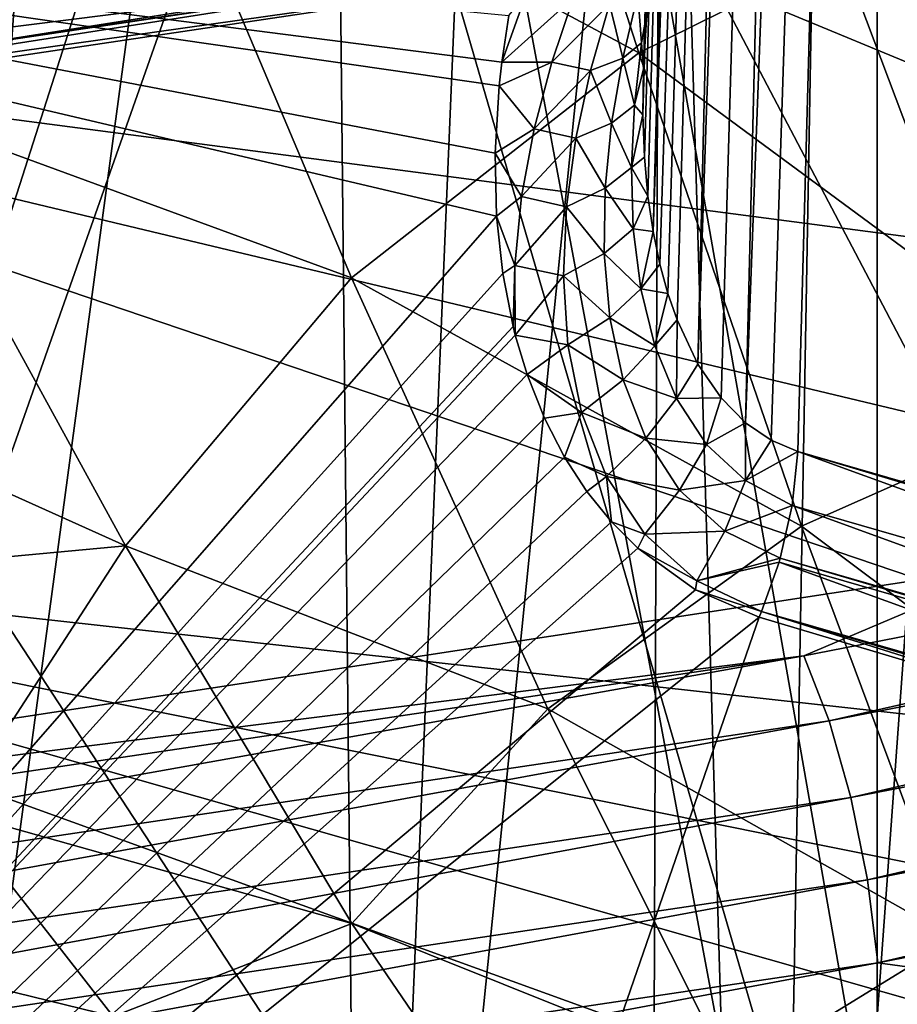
# Model space of a CAD drawing. Header units: metres. Extents: x -109 to 109, y -78 to 121.
# Tile 543 of 656: x 8.126 to 8.943, y -54.801 to -53.884. Entities that reach past the tile are written whole.
import ezdxf

# ---------------------------------------------------------------- set-up
doc = ezdxf.new("R2010")
doc.units = ezdxf.units.M
doc.layers.add('solid_508554_SW0001', color=7, linetype='CONTINUOUS')

msp = doc.modelspace()

# ---------------------------------------------------------------- linework, layer by layer
at = {"layer": 'solid_508554_SW0001'}
for points in [[(8.706366, -53.972576, 50.074577), (8.835514, -49.241661, 47.401409), (8.845743, -49.280331, 47.334091)], [(8.706366, -53.972576, 50.074577), (8.706935, -53.929722, 50.079266), (8.835514, -49.241661, 47.401409)], [(8.706935, -53.929722, 50.079266), (8.709846, -53.883438, 50.083241), (8.835514, -49.241661, 47.401409)], [(8.707855, -54.012077, 50.069324), (8.706366, -53.972576, 50.074577), (8.845743, -49.280331, 47.334091)], [(8.711149, -54.048309, 50.063599), (8.707855, -54.012077, 50.069324), (8.845743, -49.280331, 47.334091)], [(8.716034, -54.081497, 50.057499), (8.711149, -54.048309, 50.063599), (8.845743, -49.280331, 47.334091)], [(8.716034, -54.081497, 50.057499), (8.845743, -49.280331, 47.334091), (8.875713, -49.31665, 47.271523)], [(8.722306, -54.111679, 50.051102), (8.716034, -54.081497, 50.057499), (8.875713, -49.31665, 47.271523)], [(8.729789, -54.139023, 50.044487), (8.722306, -54.111679, 50.051102), (8.875713, -49.31665, 47.271523)], [(8.738304, -54.163601, 50.037727), (8.729789, -54.139023, 50.044487), (8.875713, -49.31665, 47.271523)], [(8.75776, -54.204865, 50.024029), (8.738304, -54.163601, 50.037727), (8.875713, -49.31665, 47.271523)], [(8.75776, -54.204865, 50.024029), (8.875713, -49.31665, 47.271523), (8.92338, -49.348137, 47.217968)], [(8.779345, -54.236362, 50.010521), (8.75776, -54.204865, 50.024029), (8.92338, -49.348137, 47.217968)], [(8.802136, -54.25951, 49.997459), (8.779345, -54.236362, 50.010521), (8.92338, -49.348137, 47.217968)], [(8.802136, -54.25951, 49.997459), (8.92338, -49.348137, 47.217968), (8.985467, -49.372643, 47.17709)], [(8.825932, -54.275871, 49.984768), (8.802136, -54.25951, 49.997459), (8.985467, -49.372643, 47.17709)], [(8.825932, -54.275871, 49.984768), (8.985467, -49.372643, 47.17709), (8.850675, -54.286415, 49.972351)], [(9.54722, -54.487492, 49.624081), (8.850675, -54.286415, 49.972351), (8.985467, -49.372643, 47.17709)], [(9.541715, -55.548195, 82.108078), (8.997873, -50.470222, 91.470093), (7.74215, -50.775337, 91.646042)], [(7.669539, -55.844707, 82.760269), (9.541715, -55.548195, 82.108078), (7.74215, -50.775337, 91.646042)], [(9.056971, -54.391739, 1.790742), (7.730226, -51.867805, 6.162325), (9.545432, -51.479877, 6.834235)], [(9.056971, -54.391739, 1.790742), (6.849163, -54.729633, 1.205495), (7.730226, -51.867805, 6.162325)], [(7.730226, -51.914185, 6.189102), (6.632559, -53.992165, 2.589934), (8.764711, -53.656033, 3.172132)], [(7.995989, -55.604263, 56.21233), (8.055543, -51.984283, 54.041027), (8.237526, -52.246506, 53.919754)], [(7.995989, -55.604263, 56.21233), (8.237526, -52.246506, 53.919754), (8.411116, -52.52317, 53.792923)], [(10.530436, -52.293083, 10.625726), (8.924763, -52.742085, 9.848031), (10.530433, -55.237568, 12.325727)], [(7.995989, -55.604263, 56.21233), (8.411116, -52.52317, 53.792923), (8.445923, -55.908783, 55.68425)], [(8.445923, -55.908783, 55.68425), (8.411116, -52.52317, 53.792923), (8.575326, -52.81385, 53.66061)], [(8.924763, -52.742085, 9.848031), (7.243184, -53.115223, 9.201736), (8.924671, -55.686592, 11.54799)], [(8.924763, -52.742085, 9.848031), (8.924671, -55.686592, 11.54799), (10.530433, -55.237568, 12.325727)], [(8.445923, -55.908783, 55.68425), (8.575326, -52.81385, 53.66061), (8.729091, -53.117859, 53.523006)], [(7.676135, -55.443401, 52.217319), (8.365757, -53.288189, 52.788403), (6.76223, -52.975342, 53.330273)], [(9.36049, -53.046898, 8.920076), (9.04172, -56.242283, 10.58551), (8.482322, -53.253021, 8.563064)], [(7.243184, -53.115223, 9.201736), (7.243187, -56.059708, 10.901738), (8.924671, -55.686592, 11.54799)], [(8.445923, -55.908783, 55.68425), (8.729091, -53.117859, 53.523006), (8.821413, -56.236935, 55.115189)], [(8.821413, -56.236935, 55.115189), (8.729091, -53.117859, 53.523006), (8.87133, -53.434296, 53.380428)], [(8.482322, -53.253021, 8.563064), (9.04172, -56.242283, 10.58551), (7.300375, -56.610477, 9.947775)], [(8.482322, -53.253021, 8.563064), (7.300375, -56.610477, 9.947775), (7.586105, -53.438633, 8.241572)], [(9.526557, -54.161522, 74.425941), (7.436179, -53.887199, 74.009193), (7.434779, -53.294945, 75.267715)], [(9.526557, -54.161522, 74.425941), (7.434779, -53.294945, 75.267715), (9.488543, -53.652168, 75.453377)], [(7.676135, -55.443401, 52.217319), (9.095041, -55.790234, 51.616592), (8.365757, -53.288189, 52.788403)], [(9.095041, -55.790234, 51.616592), (9.912137, -53.66618, 52.133705), (8.365757, -53.288189, 52.788403)], [(10.724933, -65.237274, 11.106962), (10.775651, -53.381012, 4.136139), (8.720603, -53.806625, 3.398955)], [(8.24258, -53.668736, 61.001259), (8.702598, -53.91478, 60.929543), (8.544301, -53.421833, 60.094601)], [(8.544301, -53.421833, 60.094601), (8.702598, -53.91478, 60.929543), (9.013878, -53.760777, 60.044525)], [(8.821413, -56.236935, 55.115189), (8.87133, -53.434296, 53.380428), (9.00118, -53.762455, 53.233032)], [(7.766127, -53.504204, 61.121296), (8.00051, -53.965256, 61.960316), (8.24258, -53.668736, 61.001259)], [(8.827008, -53.559666, 1.232799), (8.804415, -53.671074, 1.373117), (6.656481, -53.990807, 0.819322)], [(6.673563, -53.880219, 0.677582), (8.827008, -53.559666, 1.232799), (6.656481, -53.990807, 0.819322)], [(8.519376, -53.7127, 3.168691), (8.764711, -53.656033, 3.172132), (6.632559, -53.992165, 2.589934)], [(8.804415, -53.671074, 1.373117), (8.772457, -53.755657, 1.529438), (6.63232, -54.07423, 0.977653)], [(6.656481, -53.990807, 0.819322), (8.804415, -53.671074, 1.373117), (6.63232, -54.07423, 0.977653)], [(8.00051, -53.965256, 61.960316), (8.435014, -54.124603, 61.860767), (8.24258, -53.668736, 61.001259)], [(8.24258, -53.668736, 61.001259), (8.435014, -54.124603, 61.860767), (8.702598, -53.91478, 60.929543)], [(6.443829, -54.030514, 2.61822), (8.519376, -53.7127, 3.168691), (6.632559, -53.992165, 2.589934)], [(8.505797, -53.744408, 3.231375), (8.519376, -53.7127, 3.168691), (6.443829, -54.030514, 2.61822)], [(6.433558, -54.061718, 2.681782), (8.505797, -53.744408, 3.231375), (6.443829, -54.030514, 2.61822)], [(8.497243, -53.790138, 3.285733), (8.505797, -53.744408, 3.231375), (6.433558, -54.061718, 2.681782)], [(6.906076, -55.968594, 49.95496), (7.227275, -53.750973, 50.777802), (8.570227, -54.06707, 50.230415)], [(8.568871, -54.008404, 50.253254), (8.570227, -54.06707, 50.230415), (7.227275, -53.750973, 50.777802)], [(8.572504, -53.945671, 50.275715), (8.568871, -54.008404, 50.253254), (7.227275, -53.750973, 50.777802)], [(8.574996, -53.923523, 50.28318), (8.572504, -53.945671, 50.275715), (7.227275, -53.750973, 50.777802)], [(8.581524, -53.880077, 50.297176), (8.574996, -53.923523, 50.28318), (7.227275, -53.750973, 50.777802)], [(8.772457, -53.755657, 1.529438), (8.73218, -53.81065, 1.696666), (6.601869, -54.127762, 1.147414)], [(6.63232, -54.07423, 0.977653), (8.772457, -53.755657, 1.529438), (6.601869, -54.127762, 1.147414)], [(8.702598, -53.91478, 60.929543), (9.132941, -54.232395, 60.906788), (9.013878, -53.760777, 60.044525)], [(8.821413, -56.236935, 55.115189), (9.00118, -53.762455, 53.233032), (9.11757, -54.100868, 53.081341)], [(6.427088, -54.107124, 2.736692), (6.599189, -54.141064, 2.81969), (8.497243, -53.790138, 3.285733)], [(6.427088, -54.107124, 2.736692), (8.497243, -53.790138, 3.285733), (6.433558, -54.061718, 2.681782)], [(6.483525, -54.096748, 1.669134), (8.575648, -53.785324, 2.20854), (6.788285, -53.978306, 1.906834)], [(8.632144, -53.825729, 2.041845), (8.575648, -53.785324, 2.20854), (6.483525, -54.096748, 1.669134)], [(8.497243, -53.790138, 3.285733), (6.599189, -54.141064, 2.81969), (8.720603, -53.806625, 3.398955)], [(8.575648, -53.785324, 2.20854), (7.886902, -53.818218, 2.184111), (6.788285, -53.978306, 1.906834)], [(8.679568, -65.660881, 10.373251), (8.720603, -53.806625, 3.398955), (6.599189, -54.141064, 2.81969)], [(8.679568, -65.660881, 10.373251), (10.724933, -65.237274, 11.106962), (8.720603, -53.806625, 3.398955)], [(8.73218, -53.81065, 1.696666), (8.684895, -53.834267, 1.869345), (6.56612, -54.149658, 1.323068)], [(6.601869, -54.127762, 1.147414), (8.73218, -53.81065, 1.696666), (6.56612, -54.149658, 1.323068)], [(6.526238, -54.13921, 1.498885), (8.632144, -53.825729, 2.041845), (6.483525, -54.096748, 1.669134)], [(8.684895, -53.834267, 1.869345), (8.632144, -53.825729, 2.041845), (6.526238, -54.13921, 1.498885)], [(6.56612, -54.149658, 1.323068), (8.684895, -53.834267, 1.869345), (6.526238, -54.13921, 1.498885)], [(8.715499, -53.847626, 50.136768), (8.705321, -53.905582, 50.132652), (8.701729, -53.86039, 50.186253)], [(8.715499, -53.847626, 50.136768), (8.709846, -53.883438, 50.083241), (8.705321, -53.905582, 50.132652)], [(8.597488, -53.860878, 50.298252), (8.574996, -53.923523, 50.28318), (8.581524, -53.880077, 50.297176)], [(8.597488, -53.860878, 50.298252), (8.641861, -53.863277, 50.270195), (8.574996, -53.923523, 50.28318)], [(8.621543, -53.923676, 50.25909), (8.574996, -53.923523, 50.28318), (8.641861, -53.863277, 50.270195)], [(8.621543, -53.923676, 50.25909), (8.641861, -53.863277, 50.270195), (8.675253, -53.869411, 50.231182)], [(8.701729, -53.86039, 50.186253), (8.687649, -53.920013, 50.180405), (8.675253, -53.869411, 50.231182)], [(8.705321, -53.905582, 50.132652), (8.687649, -53.920013, 50.180405), (8.701729, -53.86039, 50.186253)], [(8.621543, -53.923676, 50.25909), (8.675253, -53.869411, 50.231182), (8.65758, -53.931232, 50.222488)], [(8.687649, -53.920013, 50.180405), (8.65758, -53.931232, 50.222488), (8.675253, -53.869411, 50.231182)], [(8.705321, -53.905582, 50.132652), (8.709846, -53.883438, 50.083241), (8.706935, -53.929722, 50.079266)], [(9.517529, -54.593357, 73.345825), (7.436644, -54.36414, 72.701912), (7.436179, -53.887199, 74.009193)], [(9.527754, -54.387146, 73.893082), (9.517529, -54.593357, 73.345825), (7.436179, -53.887199, 74.009193)], [(9.526557, -54.161522, 74.425941), (9.527754, -54.387146, 73.893082), (7.436179, -53.887199, 74.009193)], [(8.705321, -53.905582, 50.132652), (8.698614, -53.963722, 50.126465), (8.687649, -53.920013, 50.180405)], [(8.705321, -53.905582, 50.132652), (8.706935, -53.929722, 50.079266), (8.698614, -53.963722, 50.126465)], [(8.435014, -54.124603, 61.860767), (8.854111, -54.355804, 61.812351), (8.702598, -53.91478, 60.929543)], [(8.687649, -53.920013, 50.180405), (8.677299, -53.98037, 50.171959), (8.65758, -53.931232, 50.222488)], [(8.698614, -53.963722, 50.126465), (8.677299, -53.98037, 50.171959), (8.687649, -53.920013, 50.180405)], [(8.702598, -53.91478, 60.929543), (8.854111, -54.355804, 61.812351), (9.132941, -54.232395, 60.906788)], [(8.621543, -53.923676, 50.25909), (8.572504, -53.945671, 50.275715), (8.574996, -53.923523, 50.28318)], [(8.605178, -53.9856, 50.244869), (8.572504, -53.945671, 50.275715), (8.621543, -53.923676, 50.25909)], [(8.605178, -53.9856, 50.244869), (8.621543, -53.923676, 50.25909), (8.65758, -53.931232, 50.222488)], [(8.605178, -53.9856, 50.244869), (8.65758, -53.931232, 50.222488), (8.644027, -53.994286, 50.210693)], [(8.677299, -53.98037, 50.171959), (8.644027, -53.994286, 50.210693), (8.65758, -53.931232, 50.222488)], [(8.698614, -53.963722, 50.126465), (8.706935, -53.929722, 50.079266), (8.706366, -53.972576, 50.074577)], [(8.605178, -53.9856, 50.244869), (8.568871, -54.008404, 50.253254), (8.572504, -53.945671, 50.275715)], [(8.00051, -53.965256, 61.960316), (7.74346, -54.157665, 62.674), (8.224563, -54.374321, 62.845886)], [(8.00051, -53.965256, 61.960316), (8.224563, -54.374321, 62.845886), (8.435014, -54.124603, 61.860767)], [(8.698614, -53.963722, 50.126465), (8.695831, -54.021656, 50.118076), (8.677299, -53.98037, 50.171959)], [(8.698614, -53.963722, 50.126465), (8.706366, -53.972576, 50.074577), (8.695831, -54.021656, 50.118076)], [(8.695831, -54.021656, 50.118076), (8.706366, -53.972576, 50.074577), (8.707855, -54.012077, 50.069324)], [(8.677299, -53.98037, 50.171959), (8.671279, -54.041119, 50.160732), (8.644027, -53.994286, 50.210693)], [(8.695831, -54.021656, 50.118076), (8.671279, -54.041119, 50.160732), (8.677299, -53.98037, 50.171959)], [(8.593442, -54.048828, 50.227352), (8.568871, -54.008404, 50.253254), (8.605178, -53.9856, 50.244869)], [(8.593442, -54.048828, 50.227352), (8.605178, -53.9856, 50.244869), (8.644027, -53.994286, 50.210693)], [(8.593442, -54.048828, 50.227352), (8.644027, -53.994286, 50.210693), (8.63533, -54.058277, 50.19558)], [(8.671279, -54.041119, 50.160732), (8.63533, -54.058277, 50.19558), (8.644027, -53.994286, 50.210693)], [(8.593442, -54.048828, 50.227352), (8.570227, -54.06707, 50.230415), (8.568871, -54.008404, 50.253254)], [(8.695831, -54.021656, 50.118076), (8.707855, -54.012077, 50.069324), (8.711149, -54.048309, 50.063599)], [(8.695831, -54.021656, 50.118076), (8.697549, -54.078869, 50.10733), (8.671279, -54.041119, 50.160732)], [(8.695831, -54.021656, 50.118076), (8.711149, -54.048309, 50.063599), (8.697549, -54.078869, 50.10733)], [(8.587199, -54.113056, 50.206345), (8.570227, -54.06707, 50.230415), (8.593442, -54.048828, 50.227352)], [(8.587199, -54.113056, 50.206345), (8.593442, -54.048828, 50.227352), (8.63533, -54.058277, 50.19558)], [(8.671279, -54.041119, 50.160732), (8.67036, -54.101788, 50.14653), (8.63533, -54.058277, 50.19558)], [(8.697549, -54.078869, 50.10733), (8.67036, -54.101788, 50.14653), (8.671279, -54.041119, 50.160732)], [(8.697549, -54.078869, 50.10733), (8.711149, -54.048309, 50.063599), (8.716034, -54.081497, 50.057499)], [(8.575945, -54.120598, 50.207859), (6.906076, -55.968594, 49.95496), (8.570227, -54.06707, 50.230415)], [(8.587199, -54.113056, 50.206345), (8.575945, -54.120598, 50.207859), (8.570227, -54.06707, 50.230415)], [(8.587199, -54.113056, 50.206345), (8.63533, -54.058277, 50.19558), (8.632449, -54.122757, 50.176929)], [(8.67036, -54.101788, 50.14653), (8.632449, -54.122757, 50.176929), (8.63533, -54.058277, 50.19558)], [(8.856221, -54.476746, 1.664018), (9.056971, -54.391739, 1.790742), (10.956296, -54.06702, 2.373684)], [(8.856221, -54.476746, 1.664018), (10.956296, -54.06702, 2.373684), (8.879855, -54.537369, 1.619525)], [(10.956296, -54.06702, 2.373684), (10.985535, -54.126553, 2.331085), (8.879855, -54.537369, 1.619525)], [(8.697549, -54.078869, 50.10733), (8.704492, -54.134624, 50.09407), (8.67036, -54.101788, 50.14653)], [(8.697549, -54.078869, 50.10733), (8.716034, -54.081497, 50.057499), (8.704492, -54.134624, 50.09407)], [(8.704492, -54.134624, 50.09407), (8.716034, -54.081497, 50.057499), (8.722306, -54.111679, 50.051102)], [(8.67036, -54.101788, 50.14653), (8.675534, -54.161671, 50.129158), (8.632449, -54.122757, 50.176929)], [(8.704492, -54.134624, 50.09407), (8.675534, -54.161671, 50.129158), (8.67036, -54.101788, 50.14653)], [(8.821413, -56.236935, 55.115189), (9.11757, -54.100868, 53.081341), (9.118348, -56.585117, 54.511395)], [(8.587199, -54.113056, 50.206345), (8.585542, -54.169724, 50.185505), (8.575945, -54.120598, 50.207859)], [(8.587199, -54.113056, 50.206345), (8.587632, -54.178024, 50.181549), (8.585542, -54.169724, 50.185505)], [(8.587199, -54.113056, 50.206345), (8.632449, -54.122757, 50.176929), (8.587632, -54.178024, 50.181549)], [(8.704492, -54.134624, 50.09407), (8.722306, -54.111679, 50.051102), (8.729789, -54.139023, 50.044487)], [(8.575945, -54.120598, 50.207859), (8.585542, -54.169724, 50.185505), (6.906076, -55.968594, 49.95496)], [(8.224563, -54.374321, 62.845886), (8.618085, -54.526093, 62.766918), (8.435014, -54.124603, 61.860767)], [(8.435014, -54.124603, 61.860767), (8.618085, -54.526093, 62.766918), (8.854111, -54.355804, 61.812351)], [(8.632449, -54.122757, 50.176929), (8.636628, -54.187038, 50.154533), (8.587632, -54.178024, 50.181549)], [(8.675534, -54.161671, 50.129158), (8.636628, -54.187038, 50.154533), (8.632449, -54.122757, 50.176929)], [(8.879855, -54.537369, 1.619525), (10.985535, -54.126553, 2.331085), (8.900115, -54.608597, 1.592505)], [(10.985535, -54.126553, 2.331085), (11.010598, -54.196838, 2.305688), (8.900115, -54.608597, 1.592505)], [(8.704492, -54.134624, 50.09407), (8.717544, -54.187859, 50.078167), (8.675534, -54.161671, 50.129158)], [(8.704492, -54.134624, 50.09407), (8.729789, -54.139023, 50.044487), (8.717544, -54.187859, 50.078167)], [(8.717544, -54.187859, 50.078167), (8.729789, -54.139023, 50.044487), (8.738304, -54.163601, 50.037727)], [(6.568147, -65.993744, 9.796714), (8.679568, -65.660881, 10.373251), (6.599189, -54.141064, 2.81969)], [(8.224563, -54.374321, 62.845886), (7.74346, -54.157665, 62.674), (7.907355, -54.40369, 63.24934)], [(8.675534, -54.161671, 50.129158), (8.688046, -54.219666, 50.10849), (8.636628, -54.187038, 50.154533)], [(8.717544, -54.187859, 50.078167), (8.688046, -54.219666, 50.10849), (8.675534, -54.161671, 50.129158)], [(8.717544, -54.187859, 50.078167), (8.738304, -54.163601, 50.037727), (8.737691, -54.236984, 50.059612)], [(8.737691, -54.236984, 50.059612), (8.738304, -54.163601, 50.037727), (8.75776, -54.204865, 50.024029)], [(8.585542, -54.169724, 50.185505), (8.587632, -54.178024, 50.181549), (6.906076, -55.968594, 49.95496)], [(8.587632, -54.178024, 50.181549), (8.598664, -54.214722, 50.163387), (6.906076, -55.968594, 49.95496)], [(8.636628, -54.187038, 50.154533), (8.598664, -54.214722, 50.163387), (8.587632, -54.178024, 50.181549)], [(8.636628, -54.187038, 50.154533), (8.649443, -54.249989, 50.128269), (8.598664, -54.214722, 50.163387)], [(8.688046, -54.219666, 50.10849), (8.649443, -54.249989, 50.128269), (8.636628, -54.187038, 50.154533)], [(8.717544, -54.187859, 50.078167), (8.737691, -54.236984, 50.059612), (8.688046, -54.219666, 50.10849)], [(8.737691, -54.236984, 50.059612), (8.75776, -54.204865, 50.024029), (8.779345, -54.236362, 50.010521)], [(8.900115, -54.608597, 1.592505), (11.010598, -54.196838, 2.305688), (8.915601, -54.685505, 1.584821)], [(11.010598, -54.196838, 2.305688), (11.029756, -54.273029, 2.299245), (8.915601, -54.685505, 1.584821)], [(8.598664, -54.214722, 50.163387), (8.614764, -54.255276, 50.141846), (6.906076, -55.968594, 49.95496)], [(8.649443, -54.249989, 50.128269), (8.614764, -54.255276, 50.141846), (8.598664, -54.214722, 50.163387)], [(8.688046, -54.219666, 50.10849), (8.709327, -54.274044, 50.084579), (8.649443, -54.249989, 50.128269)], [(8.737691, -54.236984, 50.059612), (8.709327, -54.274044, 50.084579), (8.688046, -54.219666, 50.10849)], [(8.854111, -54.355804, 61.812351), (9.245783, -54.649456, 61.814697), (9.132941, -54.232395, 60.906788)], [(8.737691, -54.236984, 50.059612), (8.765806, -54.279755, 50.038662), (8.709327, -54.274044, 50.084579)], [(8.737691, -54.236984, 50.059612), (8.779345, -54.236362, 50.010521), (8.765806, -54.279755, 50.038662)], [(8.765806, -54.279755, 50.038662), (8.779345, -54.236362, 50.010521), (8.802136, -54.25951, 49.997459)], [(8.649443, -54.249989, 50.128269), (8.633421, -54.291553, 50.120983), (8.614764, -54.255276, 50.141846)], [(8.649443, -54.249989, 50.128269), (8.672732, -54.309734, 50.098293), (8.633421, -54.291553, 50.120983)], [(8.709327, -54.274044, 50.084579), (8.672732, -54.309734, 50.098293), (8.649443, -54.249989, 50.128269)], [(8.614764, -54.255276, 50.141846), (8.633421, -54.291553, 50.120983), (6.906076, -55.968594, 49.95496)], [(8.765806, -54.279755, 50.038662), (8.802136, -54.25951, 49.997459), (8.802173, -54.313286, 50.016026)], [(8.802173, -54.313286, 50.016026), (8.802136, -54.25951, 49.997459), (8.825932, -54.275871, 49.984768)], [(8.709327, -54.274044, 50.084579), (8.740718, -54.322201, 50.057896), (8.672732, -54.309734, 50.098293)], [(8.765806, -54.279755, 50.038662), (8.740718, -54.322201, 50.057896), (8.709327, -54.274044, 50.084579)], [(8.802173, -54.313286, 50.016026), (8.825932, -54.275871, 49.984768), (8.850675, -54.286415, 49.972351)], [(8.915601, -54.685505, 1.584821), (11.029756, -54.273029, 2.299245), (8.925243, -54.762783, 1.597004)], [(11.029756, -54.273029, 2.299245), (11.041685, -54.349865, 2.312201), (8.925243, -54.762783, 1.597004)], [(8.765806, -54.279755, 50.038662), (8.802173, -54.313286, 50.016026), (8.740718, -54.322201, 50.057896)], [(8.802173, -54.313286, 50.016026), (8.850675, -54.286415, 49.972351), (8.845513, -54.336628, 49.993534)], [(9.543944, -54.538246, 49.644321), (8.845513, -54.336628, 49.993534), (8.850675, -54.286415, 49.972351)], [(9.54722, -54.487492, 49.624081), (9.198913, -54.39048, 49.800182), (8.850675, -54.286415, 49.972351)], [(9.543944, -54.538246, 49.644321), (8.850675, -54.286415, 49.972351), (9.198913, -54.39048, 49.800182)], [(8.633421, -54.291553, 50.120983), (8.654319, -54.323723, 50.100857), (6.906076, -55.968594, 49.95496)], [(8.672732, -54.309734, 50.098293), (8.654319, -54.323723, 50.100857), (8.633421, -54.291553, 50.120983)], [(8.672732, -54.309734, 50.098293), (8.677187, -54.351978, 50.081505), (8.654319, -54.323723, 50.100857)], [(8.672732, -54.309734, 50.098293), (8.708255, -54.363342, 50.065296), (8.677187, -54.351978, 50.081505)], [(8.740718, -54.322201, 50.057896), (8.708255, -54.363342, 50.065296), (8.672732, -54.309734, 50.098293)], [(8.802173, -54.313286, 50.016026), (8.782782, -54.360622, 50.029606), (8.740718, -54.322201, 50.057896)], [(8.802173, -54.313286, 50.016026), (8.845513, -54.336628, 49.993534), (8.782782, -54.360622, 50.029606)], [(8.654319, -54.323723, 50.100857), (8.677187, -54.351978, 50.081505), (6.906076, -55.968594, 49.95496)], [(8.740718, -54.322201, 50.057896), (8.782782, -54.360622, 50.029606), (8.708255, -54.363342, 50.065296)], [(8.845513, -54.336628, 49.993534), (8.834346, -54.385567, 50.001625), (8.782782, -54.360622, 50.029606)], [(9.534405, -54.587654, 49.651596), (8.834346, -54.385567, 50.001625), (8.845513, -54.336628, 49.993534)], [(9.543944, -54.538246, 49.644321), (9.534405, -54.587654, 49.651596), (8.845513, -54.336628, 49.993534)], [(8.925243, -54.762783, 1.597004), (11.041685, -54.349865, 2.312201), (9.160439, -54.794617, 1.698173)], [(8.677187, -54.351978, 50.081505), (8.701803, -54.376514, 50.062935), (6.906076, -55.968594, 49.95496)], [(8.618085, -54.526093, 62.766918), (8.997201, -54.740093, 62.740406), (8.854111, -54.355804, 61.812351)], [(8.708255, -54.363342, 50.065296), (8.701803, -54.376514, 50.062935), (8.677187, -54.351978, 50.081505)], [(8.782782, -54.360622, 50.029606), (8.756809, -54.406719, 50.030884), (8.708255, -54.363342, 50.065296)], [(8.782782, -54.360622, 50.029606), (8.834346, -54.385567, 50.001625), (8.756809, -54.406719, 50.030884)], [(8.854111, -54.355804, 61.812351), (8.997201, -54.740093, 62.740406), (9.245783, -54.649456, 61.814697)], [(9.421094, -55.082478, 71.63678), (7.436635, -54.721569, 71.355713), (7.436644, -54.36414, 72.701912)], [(9.463886, -54.94191, 72.216431), (9.421094, -55.082478, 71.63678), (7.436644, -54.36414, 72.701912)], [(9.496152, -54.778633, 72.786407), (9.463886, -54.94191, 72.216431), (7.436644, -54.36414, 72.701912)], [(9.517529, -54.593357, 73.345825), (9.496152, -54.778633, 72.786407), (7.436644, -54.36414, 72.701912)], [(8.708255, -54.363342, 50.065296), (8.756809, -54.406719, 50.030884), (8.701803, -54.376514, 50.062935)], [(8.701803, -54.376514, 50.062935), (8.755599, -54.415146, 50.02813), (6.906076, -55.968594, 49.95496)], [(8.224563, -54.374321, 62.845886), (7.907355, -54.40369, 63.24934), (8.063942, -54.621655, 63.828251)], [(8.224563, -54.374321, 62.845886), (8.063942, -54.621655, 63.828251), (8.435454, -54.726101, 63.776459)], [(8.224563, -54.374321, 62.845886), (8.435454, -54.726101, 63.776459), (8.618085, -54.526093, 62.766918)], [(8.756809, -54.406719, 50.030884), (8.755599, -54.415146, 50.02813), (8.701803, -54.376514, 50.062935)], [(8.834346, -54.385567, 50.001625), (8.833248, -54.389339, 50.001762), (8.756809, -54.406719, 50.030884)], [(9.533424, -54.591465, 49.651676), (8.833248, -54.389339, 50.001762), (8.834346, -54.385567, 50.001625)], [(9.534405, -54.587654, 49.651596), (9.533424, -54.591465, 49.651676), (8.834346, -54.385567, 50.001625)], [(8.856221, -54.476746, 1.664018), (6.849163, -54.729633, 1.205495), (9.056971, -54.391739, 1.790742)], [(8.833248, -54.389339, 50.001762), (8.816989, -54.435402, 49.99762), (8.756809, -54.406719, 50.030884)], [(9.518499, -54.637909, 49.646862), (8.816989, -54.435402, 49.99762), (8.833248, -54.389339, 50.001762)], [(9.533424, -54.591465, 49.651676), (9.518499, -54.637909, 49.646862), (8.833248, -54.389339, 50.001762)], [(8.756809, -54.406719, 50.030884), (8.816989, -54.435402, 49.99762), (8.755599, -54.415146, 50.02813)], [(8.755599, -54.415146, 50.02813), (8.814797, -54.440601, 49.996422), (6.906076, -55.968594, 49.95496)], [(8.816989, -54.435402, 49.99762), (8.814797, -54.440601, 49.996422), (8.755599, -54.415146, 50.02813)], [(8.814797, -54.440601, 49.996422), (8.176859, -56.288952, 49.400082), (6.906076, -55.968594, 49.95496)], [(8.814797, -54.440601, 49.996422), (9.165586, -54.545429, 49.82299), (8.176859, -56.288952, 49.400082)], [(8.816989, -54.435402, 49.99762), (9.165586, -54.545429, 49.82299), (8.814797, -54.440601, 49.996422)], [(8.816989, -54.435402, 49.99762), (9.516446, -54.64315, 49.645599), (9.165586, -54.545429, 49.82299)], [(9.518499, -54.637909, 49.646862), (9.516446, -54.64315, 49.645599), (8.816989, -54.435402, 49.99762)], [(6.695649, -54.798359, 1.106964), (6.849163, -54.729633, 1.205495), (8.856221, -54.476746, 1.664018)], [(6.695649, -54.798359, 1.106964), (8.856221, -54.476746, 1.664018), (6.713518, -54.859844, 1.060985)], [(8.856221, -54.476746, 1.664018), (8.879855, -54.537369, 1.619525), (6.713518, -54.859844, 1.060985)], [(9.97597, -54.472874, 49.527542), (9.388727, -56.662041, 48.753876), (8.176859, -56.288952, 49.400082)], [(9.933019, -54.512348, 49.529324), (9.97597, -54.472874, 49.527542), (8.176859, -56.288952, 49.400082)], [(9.89018, -54.546337, 49.533184), (9.933019, -54.512348, 49.529324), (8.176859, -56.288952, 49.400082)], [(8.435454, -54.726101, 63.776459), (8.789467, -54.868057, 63.717445), (8.618085, -54.526093, 62.766918)], [(8.618085, -54.526093, 62.766918), (8.789467, -54.868057, 63.717445), (8.997201, -54.740093, 62.740406)], [(6.713518, -54.859844, 1.060985), (8.879855, -54.537369, 1.619525), (6.728835, -54.931805, 1.03269)], [(8.879855, -54.537369, 1.619525), (8.900115, -54.608597, 1.592505), (6.728835, -54.931805, 1.03269)], [(9.165586, -54.545429, 49.82299), (9.516446, -54.64315, 49.645599), (8.176859, -56.288952, 49.400082)], [(9.882571, -54.551842, 49.534077), (9.89018, -54.546337, 49.533184), (8.176859, -56.288952, 49.400082)], [(9.847541, -54.575245, 49.538948), (9.882571, -54.551842, 49.534077), (8.176859, -56.288952, 49.400082)], [(9.805764, -54.599098, 49.546341), (9.847541, -54.575245, 49.538948), (8.176859, -56.288952, 49.400082)], [(9.765068, -54.618248, 49.555153), (9.805764, -54.599098, 49.546341), (8.176859, -56.288952, 49.400082)], [(6.728835, -54.931805, 1.03269), (8.900115, -54.608597, 1.592505), (6.740542, -55.009274, 1.024032)], [(8.900115, -54.608597, 1.592505), (8.915601, -54.685505, 1.584821), (6.740542, -55.009274, 1.024032)], [(8.213097, -54.812618, 64.411797), (7.445753, -54.624737, 64.413475), (7.441161, -54.899616, 65.793037)], [(8.213097, -54.812618, 64.411797), (8.063942, -54.621655, 63.828251), (7.445753, -54.624737, 64.413475)], [(8.435454, -54.726101, 63.776459), (8.063942, -54.621655, 63.828251), (8.213097, -54.812618, 64.411797)], [(9.725577, -54.632996, 49.56522), (9.765068, -54.618248, 49.555153), (8.176859, -56.288952, 49.400082)], [(9.687378, -54.643627, 49.576397), (9.725577, -54.632996, 49.56522), (8.176859, -56.288952, 49.400082)], [(9.516446, -54.64315, 49.645599), (9.580731, -54.653366, 49.615559), (8.176859, -56.288952, 49.400082)], [(9.650519, -54.65041, 49.58857), (9.687378, -54.643627, 49.576397), (8.176859, -56.288952, 49.400082)], [(9.580731, -54.653366, 49.615559), (9.650519, -54.65041, 49.58857), (8.176859, -56.288952, 49.400082)], [(6.740542, -55.009274, 1.024032), (8.915601, -54.685505, 1.584821), (6.747833, -55.086906, 1.035609)], [(8.915601, -54.685505, 1.584821), (8.925243, -54.762783, 1.597004), (6.747833, -55.086906, 1.035609)], [(9.305296, -55.292477, 70.453957), (7.436619, -54.956032, 69.980888), (7.436635, -54.721569, 71.355713)], [(9.368104, -55.199554, 71.04882), (9.305296, -55.292477, 70.453957), (7.436635, -54.721569, 71.355713)], [(9.421094, -55.082478, 71.63678), (9.368104, -55.199554, 71.04882), (7.436635, -54.721569, 71.355713)], [(8.435454, -54.726101, 63.776459), (8.213097, -54.812618, 64.411797), (8.632924, -55.015846, 64.74839)], [(8.435454, -54.726101, 63.776459), (8.632924, -55.015846, 64.74839), (8.789467, -54.868057, 63.717445)], [(8.789467, -54.868057, 63.717445), (9.130068, -55.062927, 63.710747), (8.997201, -54.740093, 62.740406)], [(6.747833, -55.086906, 1.035609), (8.925243, -54.762783, 1.597004), (6.928705, -55.136349, 1.10628)], [(8.925243, -54.762783, 1.597004), (9.160439, -54.794617, 1.698173), (6.928705, -55.136349, 1.10628)], [(9.160439, -54.794617, 1.698173), (9.11958, -66.913872, 8.828834), (6.897811, -67.254082, 8.239582)], [(6.928705, -55.136349, 1.10628), (9.160439, -54.794617, 1.698173), (6.897811, -67.254082, 8.239582)]]:
    msp.add_3dface(points, dxfattribs=at)

doc.saveas('drawing.dxf')
